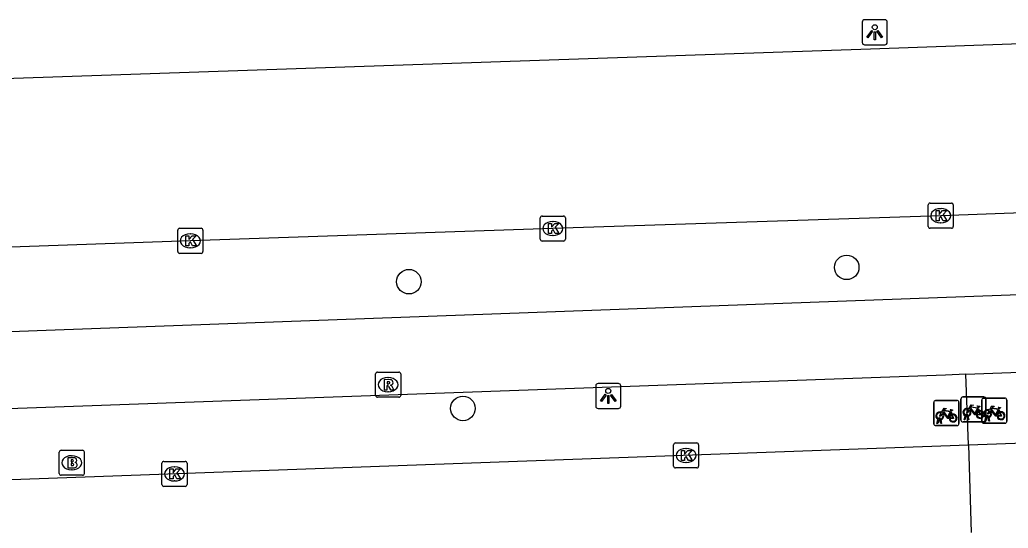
# Model space of a CAD drawing. Extents: x 161084 to 161928, y 385355 to 386522.
# Drawn here: x 161257.69 to 161297.1, y 386459.5 to 386479.78 of the extents above; entities that cross this region are included whole.
import ezdxf

# ---------------------------------------------------------------- set-up
doc = ezdxf.new("R2010")
doc.units = 0
for name, color, linetype in [('IMGEO_Boom', 7, 'Continuous'), ('IMGEO_Brandkraan', 7, 'Continuous'), ('IMGEO_Fietsenrek', 7, 'Continuous'), ('IMGEO_Fietspad_gesloten', 7, 'Continuous'), ('IMGEO_Kolk', 7, 'Continuous'), ('IMGEO_Lichtpunt', 7, 'Continuous'), ('IMGEO_OVBaan_gesloten', 7, 'Continuous'), ('IMGEO_Rijbaan_lokaal_open', 7, 'Continuous'), ('IMGEO_Rioolput', 7, 'Continuous'), ('IMGEO_Voetpad_open', 7, 'Continuous')]:
    doc.layers.add(name, color=color, linetype=linetype)

msp = doc.modelspace()

# ---------------------------------------------------------------- linework, layer by layer
at = {"layer": 'IMGEO_Boom'}
for centre in [(161290.665, 386469.908), (161273.208, 386469.337), (161275.362, 386464.282)]:
    msp.add_circle(centre, 0.489, dxfattribs=at)
at = {"layer": 'IMGEO_Brandkraan'}
for p, q in [((161259.266, 386461.689), (161259.266, 386462.541)), ((161259.341, 386462.615), (161260.193, 386462.615)), ((161259.754, 386462.395), (161259.779, 386462.395)), ((161260.267, 386462.541), (161260.267, 386461.689)), ((161260.193, 386461.615), (161259.341, 386461.615)), ((161259.777, 386461.835), (161259.752, 386461.835))]:
    msp.add_line(p, q, dxfattribs=at)
for points in [[(161259.266, 386461.689), (161259.266, 386462.541)], [(161259.341, 386462.615), (161260.193, 386462.615)], [(161260.267, 386462.541), (161260.267, 386461.689)], [(161259.614, 386462.315), (161259.614, 386461.915), (161259.827, 386461.915)], [(161259.845, 386462.315), (161259.614, 386462.315)], [(161259.793, 386462.234), (161259.739, 386462.234), (161259.739, 386462.158)], [(161259.739, 386462.158), (161259.792, 386462.158)], [(161259.801, 386462.082), (161259.739, 386462.082), (161259.739, 386462.001)], [(161259.739, 386462.001), (161259.801, 386462.001)], [(161260.193, 386461.615), (161259.341, 386461.615)]]:
    msp.add_lwpolyline(points, dxfattribs=at)
for centre, radius, start, end in [((161259.343, 386462.539), 0.0765, 91.552, 178.448), ((161259.343, 386462.539), 0.0765, 91.552, 178.448), ((161260.191, 386462.539), 0.0765, 1.552, 88.448), ((161260.191, 386462.539), 0.0765, 1.552, 88.448), ((161259.794, 386462.196), 0.0379, 267.8285, 90.9355), ((161259.802, 386462.041), 0.0404, 269.8759, 90.5077), ((161259.849, 386462.17), 0.145, 59.4692, 91.5367), ((161259.874, 386462.217), 0.0922, 285.5137, 58.1501), ((161259.879, 386462.025), 0.105, 301.3115, 78.989), ((161259.343, 386461.691), 0.0765, 181.552, 268.448), ((161259.343, 386461.691), 0.0765, 181.552, 268.448), ((161259.833, 386462.166), 0.251, 268.6676, 293.5347), ((161260.191, 386461.691), 0.0765, 271.552, 358.448), ((161260.191, 386461.691), 0.0765, 271.552, 358.448)]:
    msp.add_arc(centre, radius, start, end, dxfattribs=at)
for centre, major_axis, ratio, start_param, end_param in [((161259.753, 386462.115), (-0.387, 0.002), 0.722429, 4.712389, 7.853982), ((161259.778, 386462.115), (-0.39, 0.002), 0.717154, 1.570796, 4.712389)]:
    msp.add_ellipse(centre, major_axis=major_axis, ratio=ratio, start_param=start_param, end_param=end_param, dxfattribs=at)
at = {"layer": 'IMGEO_Fietsenrek'}
for p, q in [((161295.293, 386464.741), (161296.134, 386464.741)), ((161296.134, 386464.741), (161295.293, 386464.741)), ((161294.136, 386463.674), (161294.136, 386464.515)), ((161294.136, 386464.515), (161294.136, 386463.674)), ((161294.211, 386464.599), (161295.052, 386464.599)), ((161295.052, 386464.599), (161294.211, 386464.599)), ((161295.136, 386464.524), (161295.136, 386463.683)), ((161295.136, 386463.683), (161295.136, 386464.524)), ((161295.218, 386463.816), (161295.218, 386464.657)), ((161295.218, 386464.657), (161295.218, 386463.816)), ((161296.048, 386463.767), (161296.048, 386464.608)), ((161296.048, 386464.608), (161296.048, 386463.767)), ((161296.123, 386464.692), (161296.964, 386464.692)), ((161296.964, 386464.692), (161296.123, 386464.692)), ((161296.218, 386464.666), (161296.218, 386463.825)), ((161296.218, 386463.825), (161296.218, 386464.666)), ((161297.048, 386464.617), (161297.048, 386463.776)), ((161297.048, 386463.776), (161297.048, 386464.617)), ((161294.823, 386464.148), (161294.859, 386464.053)), ((161295.345, 386463.825), (161295.384, 386463.985)), ((161295.414, 386463.973), (161295.379, 386463.825)), ((161295.456, 386463.997), (161295.455, 386464.001)), ((161295.497, 386463.825), (161295.463, 386463.967)), ((161295.487, 386464.008), (161295.488, 386464.001)), ((161295.495, 386463.971), (161295.53, 386463.825)), ((161295.905, 386464.29), (161295.941, 386464.195)), ((161296.286, 386463.948), (161296.285, 386463.952)), ((161296.317, 386463.959), (161296.318, 386463.952)), ((161296.735, 386464.241), (161296.771, 386464.146)), ((161295.061, 386463.599), (161294.22, 386463.599)), ((161294.22, 386463.599), (161295.061, 386463.599)), ((161294.263, 386463.683), (161294.302, 386463.843)), ((161294.297, 386463.683), (161294.263, 386463.683)), ((161294.332, 386463.831), (161294.297, 386463.683)), ((161294.374, 386463.855), (161294.373, 386463.859)), ((161294.415, 386463.683), (161294.381, 386463.825)), ((161294.405, 386463.866), (161294.406, 386463.859)), ((161294.413, 386463.829), (161294.448, 386463.683)), ((161294.448, 386463.683), (161294.415, 386463.683)), ((161296.143, 386463.741), (161295.302, 386463.741)), ((161295.302, 386463.741), (161296.143, 386463.741)), ((161295.379, 386463.825), (161295.345, 386463.825)), ((161295.53, 386463.825), (161295.497, 386463.825)), ((161296.973, 386463.692), (161296.132, 386463.692)), ((161296.132, 386463.692), (161296.973, 386463.692)), ((161296.175, 386463.776), (161296.214, 386463.936)), ((161296.209, 386463.776), (161296.175, 386463.776)), ((161296.244, 386463.924), (161296.209, 386463.776)), ((161296.327, 386463.776), (161296.293, 386463.918)), ((161296.325, 386463.922), (161296.36, 386463.776)), ((161296.36, 386463.776), (161296.327, 386463.776))]:
    msp.add_line(p, q, dxfattribs=at)
for points in [[(161295.531, 386464.267), (161295.626, 386464.431), (161295.712, 386464.417), (161295.714, 386464.408), (161295.658, 386464.397), (161295.631, 386464.352), (161295.887, 386464.311)], [(161295.887, 386464.311), (161295.912, 386464.36), (161295.906, 386464.364), (161295.883, 386464.368), (161295.871, 386464.375), (161295.87, 386464.378), (161295.872, 386464.383), (161295.967, 386464.368), (161295.969, 386464.358), (161295.959, 386464.345), (161295.947, 386464.339), (161295.933, 386464.345), (161295.905, 386464.29)], [(161296.361, 386464.218), (161296.456, 386464.382), (161296.542, 386464.368), (161296.544, 386464.359), (161296.488, 386464.348), (161296.461, 386464.303), (161296.717, 386464.262)], [(161294.47, 386464.073), (161294.418, 386463.983), (161294.378, 386463.958), (161294.379, 386464.005), (161294.434, 386464.099)], [(161294.449, 386464.125), (161294.544, 386464.289), (161294.63, 386464.275), (161294.632, 386464.266), (161294.576, 386464.255), (161294.549, 386464.21), (161294.805, 386464.169)], [(161294.745, 386463.881), (161294.695, 386463.881), (161294.504, 386464.132), (161294.485, 386464.1)], [(161294.792, 386464.144), (161294.535, 386464.185), (161294.518, 386464.156), (161294.685, 386463.936), (161294.792, 386464.144)], [(161294.84, 386464.046), (161294.81, 386464.123), (161294.701, 386463.905), (161294.744, 386463.905)], [(161294.774, 386463.905), (161294.894, 386463.904), (161294.85, 386464.018)], [(161294.87, 386464.025), (161294.925, 386463.88), (161294.775, 386463.88)], [(161294.805, 386464.169), (161294.83, 386464.218), (161294.824, 386464.222), (161294.801, 386464.226), (161294.789, 386464.233), (161294.788, 386464.236), (161294.79, 386464.241), (161294.885, 386464.226), (161294.887, 386464.216), (161294.877, 386464.203), (161294.865, 386464.197), (161294.851, 386464.203), (161294.823, 386464.148)], [(161295.552, 386464.215), (161295.5, 386464.125), (161295.46, 386464.1), (161295.461, 386464.147), (161295.516, 386464.241)], [(161295.827, 386464.023), (161295.777, 386464.023), (161295.586, 386464.274), (161295.567, 386464.242)], [(161295.874, 386464.286), (161295.617, 386464.327), (161295.6, 386464.298), (161295.767, 386464.078), (161295.874, 386464.286)], [(161295.922, 386464.188), (161295.892, 386464.265), (161295.783, 386464.047), (161295.826, 386464.047)], [(161295.856, 386464.047), (161295.976, 386464.046), (161295.932, 386464.16)], [(161295.952, 386464.167), (161296.007, 386464.022), (161295.857, 386464.022)], [(161296.382, 386464.166), (161296.33, 386464.076), (161296.29, 386464.051), (161296.291, 386464.098), (161296.346, 386464.192)], [(161296.657, 386463.974), (161296.607, 386463.974), (161296.416, 386464.225), (161296.397, 386464.193)], [(161296.704, 386464.237), (161296.447, 386464.278), (161296.43, 386464.249), (161296.597, 386464.029), (161296.704, 386464.237)], [(161296.752, 386464.139), (161296.722, 386464.216), (161296.613, 386463.998), (161296.656, 386463.998)], [(161296.686, 386463.998), (161296.806, 386463.997), (161296.762, 386464.111)], [(161296.782, 386464.118), (161296.837, 386463.973), (161296.687, 386463.973)], [(161296.717, 386464.262), (161296.742, 386464.311), (161296.736, 386464.315), (161296.713, 386464.319), (161296.701, 386464.326), (161296.7, 386464.329), (161296.702, 386464.334), (161296.797, 386464.319), (161296.799, 386464.309), (161296.789, 386464.296), (161296.777, 386464.29), (161296.763, 386464.296), (161296.735, 386464.241)]]:
    msp.add_lwpolyline(points, dxfattribs=at)
for centre, radius, start, end in [((161295.296, 386464.663), 0.0779, 92.4484, 184.2845), ((161295.296, 386464.663), 0.0779, 92.4484, 184.2845), ((161296.14, 386464.663), 0.0779, 2.4484, 94.2845), ((161296.14, 386464.663), 0.0779, 2.4484, 94.2845), ((161294.214, 386464.521), 0.0779, 92.4484, 184.2845), ((161294.214, 386464.521), 0.0779, 92.4484, 184.2845), ((161295.058, 386464.521), 0.0779, 2.4484, 94.2845), ((161295.058, 386464.521), 0.0779, 2.4484, 94.2845), ((161296.126, 386464.614), 0.0779, 92.4484, 184.2845), ((161296.126, 386464.614), 0.0779, 92.4484, 184.2845), ((161296.97, 386464.614), 0.0779, 2.4484, 94.2845), ((161296.97, 386464.614), 0.0779, 2.4484, 94.2845), ((161294.376, 386463.984), 0.159, 62.6766, 242.1369), ((161294.376, 386463.984), 0.129, 63.3192, 238.903), ((161294.376, 386463.984), 0.129, 283.6043, 43.4302), ((161294.376, 386463.984), 0.159, 283.5766, 46.6042), ((161294.903, 386463.9), 0.159, 113.3408, 178.3217), ((161294.903, 386463.9), 0.159, 187.0065, 105.7708), ((161294.903, 386463.9), 0.129, 113.923, 177.9556), ((161294.903, 386463.9), 0.129, 188.6715, 104.5883), ((161295.458, 386464.126), 0.159, 62.6766, 242.1369), ((161295.458, 386464.126), 0.129, 63.3192, 238.903), ((161295.438, 386463.997), 0.0499, 12.8025, 158.6934), ((161295.458, 386464.126), 0.159, 253.9967, 271.7867), ((161295.438, 386463.997), 0.0174, 12.8025, 163.4502), ((161295.458, 386464.126), 0.129, 253.415, 269.0204), ((161295.458, 386464.126), 0.129, 283.6043, 43.4302), ((161295.458, 386464.126), 0.159, 283.5766, 46.6042), ((161295.985, 386464.042), 0.159, 113.3408, 178.3217), ((161295.985, 386464.042), 0.159, 187.0065, 105.7708), ((161295.985, 386464.042), 0.129, 113.923, 177.9556), ((161295.985, 386464.042), 0.129, 188.6715, 104.5883), ((161296.288, 386464.077), 0.159, 62.6766, 242.1369), ((161296.288, 386464.077), 0.129, 63.3192, 238.903), ((161296.268, 386463.948), 0.0499, 12.8025, 158.6934), ((161296.268, 386463.948), 0.0174, 12.8025, 163.4502), ((161296.288, 386464.077), 0.129, 253.415, 269.0204), ((161296.288, 386464.077), 0.129, 283.6043, 43.4302), ((161296.288, 386464.077), 0.159, 283.5766, 46.6042), ((161296.815, 386463.993), 0.159, 113.3408, 178.3217), ((161296.815, 386463.993), 0.159, 187.0065, 105.7708), ((161296.815, 386463.993), 0.129, 113.923, 177.9556), ((161296.815, 386463.993), 0.129, 188.6715, 104.5883), ((161294.214, 386463.677), 0.0779, 182.4484, 274.2845), ((161294.214, 386463.677), 0.0779, 182.4484, 274.2845), ((161294.356, 386463.855), 0.0499, 12.8025, 158.6934), ((161294.376, 386463.984), 0.159, 253.9967, 271.7867), ((161294.356, 386463.855), 0.0174, 12.8025, 163.4502), ((161294.376, 386463.984), 0.129, 253.415, 269.0204), ((161295.058, 386463.677), 0.0779, 272.4484, 4.2845), ((161295.058, 386463.677), 0.0779, 272.4484, 4.2845), ((161295.296, 386463.819), 0.0779, 182.4484, 274.2845), ((161295.296, 386463.819), 0.0779, 182.4484, 274.2845), ((161296.126, 386463.77), 0.0779, 182.4484, 274.2845), ((161296.126, 386463.77), 0.0779, 182.4484, 274.2845), ((161296.14, 386463.819), 0.0779, 272.4484, 4.2845), ((161296.14, 386463.819), 0.0779, 272.4484, 4.2845), ((161296.288, 386464.077), 0.159, 253.9967, 271.7867), ((161296.97, 386463.77), 0.0779, 272.4484, 4.2845), ((161296.97, 386463.77), 0.0779, 272.4484, 4.2845)]:
    msp.add_arc(centre, radius, start, end, dxfattribs=at)
at = {"layer": 'IMGEO_Fietspad_gesloten'}
for points in [[(161324.656, 386469.71), (161323.568, 386469.636), (161318.227, 386469.57), (161259.107, 386467.409), (161209.299, 386465.541), (161190.3, 386464.782), (161176.804, 386464.387), (161152.508, 386463.647), (161134.063, 386462.983), (161123.802, 386461.992), (161118.237, 386461.225), (161117.118, 386461.128)], [(161295.411, 386465.645), (161322.752, 386466.655), (161341.262, 386467.223), (161348.14, 386467.407), (161350.229, 386467.481), (161356.184, 386467.639)], [(161295.411, 386465.645), (161294.6, 386465.615), (161152.195, 386460.489), (161134.497, 386459.803), (161133.048, 386459.715)]]:
    msp.add_lwpolyline(points, dxfattribs=at)
at = {"layer": 'IMGEO_Kolk'}
for p, q in [((161293.912, 386471.543), (161293.912, 386472.395)), ((161293.987, 386472.469), (161294.839, 386472.469)), ((161294.4, 386472.249), (161294.425, 386472.249)), ((161294.913, 386472.395), (161294.913, 386471.543)), ((161278.447, 386471.03), (161278.447, 386471.882)), ((161278.522, 386471.956), (161279.374, 386471.956)), ((161279.448, 386471.882), (161279.448, 386471.03)), ((161264.068, 386471.465), (161264.92, 386471.465)), ((161278.935, 386471.736), (161278.96, 386471.736)), ((161294.839, 386471.469), (161293.987, 386471.469)), ((161294.423, 386471.689), (161294.398, 386471.689)), ((161263.993, 386470.539), (161263.993, 386471.391)), ((161264.481, 386471.245), (161264.506, 386471.245)), ((161264.994, 386471.391), (161264.994, 386470.539)), ((161278.958, 386471.176), (161278.933, 386471.176)), ((161264.504, 386470.685), (161264.479, 386470.685)), ((161279.374, 386470.956), (161278.522, 386470.956)), ((161264.92, 386470.465), (161264.068, 386470.465)), ((161283.759, 386461.981), (161283.759, 386462.833)), ((161283.834, 386462.907), (161284.686, 386462.907)), ((161284.76, 386462.833), (161284.76, 386461.981)), ((161284.247, 386462.687), (161284.272, 386462.687)), ((161263.361, 386461.244), (161263.361, 386462.096)), ((161263.436, 386462.17), (161264.288, 386462.17)), ((161264.362, 386462.096), (161264.362, 386461.244)), ((161284.27, 386462.127), (161284.245, 386462.127)), ((161263.849, 386461.95), (161263.874, 386461.95)), ((161284.686, 386461.907), (161283.834, 386461.907)), ((161263.872, 386461.39), (161263.847, 386461.39)), ((161264.288, 386461.17), (161263.436, 386461.17))]:
    msp.add_line(p, q, dxfattribs=at)
for points in [[(161293.912, 386471.543), (161293.912, 386472.395)], [(161293.987, 386472.469), (161294.839, 386472.469)], [(161294.913, 386472.395), (161294.913, 386471.543)], [(161278.447, 386471.03), (161278.447, 386471.882)], [(161278.522, 386471.956), (161279.374, 386471.956)], [(161279.448, 386471.882), (161279.448, 386471.03)], [(161294.233, 386472.169), (161294.356, 386472.169), (161294.356, 386472.018), (161294.486, 386472.169), (161294.65, 386472.169), (161294.504, 386472.018), (161294.657, 386471.769), (161294.505, 386471.769), (161294.42, 386471.933), (161294.356, 386471.866), (161294.356, 386471.769), (161294.233, 386471.769), (161294.233, 386472.169)], [(161264.068, 386471.465), (161264.92, 386471.465)], [(161278.768, 386471.656), (161278.891, 386471.656), (161278.891, 386471.505), (161279.021, 386471.656), (161279.185, 386471.656), (161279.039, 386471.505), (161279.192, 386471.256), (161279.04, 386471.256), (161278.955, 386471.42), (161278.891, 386471.353), (161278.891, 386471.256), (161278.768, 386471.256), (161278.768, 386471.656)], [(161294.839, 386471.469), (161293.987, 386471.469)], [(161263.993, 386470.539), (161263.993, 386471.391)], [(161264.314, 386471.165), (161264.437, 386471.165), (161264.437, 386471.014), (161264.567, 386471.165), (161264.731, 386471.165), (161264.585, 386471.014), (161264.738, 386470.765), (161264.586, 386470.765), (161264.501, 386470.929), (161264.437, 386470.862), (161264.437, 386470.765), (161264.314, 386470.765), (161264.314, 386471.165)], [(161264.994, 386471.391), (161264.994, 386470.539)], [(161279.374, 386470.956), (161278.522, 386470.956)], [(161264.92, 386470.465), (161264.068, 386470.465)], [(161283.759, 386461.981), (161283.759, 386462.833)], [(161283.834, 386462.907), (161284.686, 386462.907)], [(161284.76, 386462.833), (161284.76, 386461.981)], [(161284.08, 386462.607), (161284.203, 386462.607), (161284.203, 386462.456), (161284.333, 386462.607), (161284.497, 386462.607), (161284.351, 386462.456), (161284.504, 386462.207), (161284.352, 386462.207), (161284.267, 386462.371), (161284.203, 386462.304), (161284.203, 386462.207), (161284.08, 386462.207), (161284.08, 386462.607)], [(161263.361, 386461.244), (161263.361, 386462.096)], [(161263.436, 386462.17), (161264.288, 386462.17)], [(161264.362, 386462.096), (161264.362, 386461.244)], [(161263.682, 386461.87), (161263.805, 386461.87), (161263.805, 386461.719), (161263.935, 386461.87), (161264.099, 386461.87), (161263.953, 386461.719), (161264.106, 386461.47), (161263.954, 386461.47), (161263.869, 386461.634), (161263.805, 386461.567), (161263.805, 386461.47), (161263.682, 386461.47), (161263.682, 386461.87)], [(161284.686, 386461.907), (161283.834, 386461.907)], [(161264.288, 386461.17), (161263.436, 386461.17)]]:
    msp.add_lwpolyline(points, dxfattribs=at)
for centre, start, end in [((161293.989, 386472.393), 91.552, 178.448), ((161293.989, 386472.393), 91.552, 178.448), ((161294.837, 386472.393), 1.552, 88.448), ((161294.837, 386472.393), 1.552, 88.448), ((161278.524, 386471.88), 91.552, 178.448), ((161278.524, 386471.88), 91.552, 178.448), ((161279.372, 386471.88), 1.552, 88.448), ((161279.372, 386471.88), 1.552, 88.448), ((161264.07, 386471.389), 91.552, 178.448), ((161264.07, 386471.389), 91.552, 178.448), ((161264.918, 386471.389), 1.552, 88.448), ((161264.918, 386471.389), 1.552, 88.448), ((161293.989, 386471.545), 181.552, 268.448), ((161293.989, 386471.545), 181.552, 268.448), ((161294.837, 386471.545), 271.552, 358.448), ((161294.837, 386471.545), 271.552, 358.448), ((161278.524, 386471.032), 181.552, 268.448), ((161278.524, 386471.032), 181.552, 268.448), ((161279.372, 386471.032), 271.552, 358.448), ((161279.372, 386471.032), 271.552, 358.448), ((161264.07, 386470.541), 181.552, 268.448), ((161264.07, 386470.541), 181.552, 268.448), ((161264.918, 386470.541), 271.552, 358.448), ((161264.918, 386470.541), 271.552, 358.448), ((161283.836, 386462.831), 91.552, 178.448), ((161283.836, 386462.831), 91.552, 178.448), ((161284.684, 386462.831), 1.552, 88.448), ((161284.684, 386462.831), 1.552, 88.448), ((161263.438, 386462.094), 91.552, 178.448), ((161263.438, 386462.094), 91.552, 178.448), ((161264.286, 386462.094), 1.552, 88.448), ((161264.286, 386462.094), 1.552, 88.448), ((161283.836, 386461.983), 181.552, 268.448), ((161283.836, 386461.983), 181.552, 268.448), ((161284.684, 386461.983), 271.552, 358.448), ((161284.684, 386461.983), 271.552, 358.448), ((161263.438, 386461.246), 181.552, 268.448), ((161263.438, 386461.246), 181.552, 268.448), ((161264.286, 386461.246), 271.552, 358.448), ((161264.286, 386461.246), 271.552, 358.448)]:
    msp.add_arc(centre, 0.0765, start, end, dxfattribs=at)
for centre, major_axis, ratio, start_param, end_param in [((161294.399, 386471.969), (-0.387, 0.002), 0.722429, 4.712389, 7.853982), ((161294.424, 386471.969), (-0.39, 0.002), 0.717154, 1.570796, 4.712389), ((161278.934, 386471.456), (-0.387, 0.002), 0.722429, 4.712389, 7.853982), ((161278.959, 386471.456), (-0.39, 0.002), 0.717154, 1.570796, 4.712389), ((161264.48, 386470.965), (-0.387, 0.002), 0.722429, 4.712389, 7.853982), ((161264.505, 386470.965), (-0.39, 0.002), 0.717154, 1.570796, 4.712389), ((161284.246, 386462.407), (-0.387, 0.002), 0.722429, 4.712389, 7.853982), ((161284.271, 386462.407), (-0.39, 0.002), 0.717154, 1.570796, 4.712389), ((161263.848, 386461.67), (-0.387, 0.002), 0.722429, 4.712389, 7.853982), ((161263.873, 386461.67), (-0.39, 0.002), 0.717154, 1.570796, 4.712389)]:
    msp.add_ellipse(centre, major_axis=major_axis, ratio=ratio, start_param=start_param, end_param=end_param, dxfattribs=at)
at = {"layer": 'IMGEO_Lichtpunt'}
for p, q in [((161292.188, 386479.782), (161291.38, 386479.782)), ((161292.188, 386479.782), (161291.38, 386479.782)), ((161291.286, 386479.687), (161291.286, 386478.88)), ((161291.286, 386479.687), (161291.286, 386478.88)), ((161292.282, 386478.88), (161292.282, 386479.687)), ((161292.282, 386478.88), (161292.282, 386479.687)), ((161291.38, 386478.786), (161292.188, 386478.786)), ((161291.38, 386478.786), (161292.188, 386478.786)), ((161280.659, 386465.181), (161280.659, 386464.374)), ((161280.659, 386465.181), (161280.659, 386464.374)), ((161281.561, 386465.276), (161280.753, 386465.276)), ((161281.561, 386465.276), (161280.753, 386465.276)), ((161281.655, 386464.374), (161281.655, 386465.181)), ((161281.655, 386464.374), (161281.655, 386465.181)), ((161280.753, 386464.28), (161281.561, 386464.28)), ((161280.753, 386464.28), (161281.561, 386464.28))]:
    msp.add_line(p, q, dxfattribs=at)
for points in [[(161291.66, 386479.351), (161291.699, 386479.323), (161291.511, 386479.061), (161291.473, 386479.088), (161291.66, 386479.351)], [(161291.872, 386479.323), (161291.91, 386479.35), (161292.097, 386479.088), (161292.058, 386479.06), (161291.872, 386479.323)], [(161291.762, 386479.303), (161291.809, 386479.303), (161291.809, 386478.981), (161291.762, 386478.981), (161291.762, 386479.303)], [(161281.033, 386464.845), (161281.072, 386464.817), (161280.884, 386464.555), (161280.846, 386464.582), (161281.033, 386464.845)], [(161281.135, 386464.797), (161281.182, 386464.797), (161281.182, 386464.475), (161281.135, 386464.475), (161281.135, 386464.797)], [(161281.245, 386464.817), (161281.283, 386464.844), (161281.47, 386464.582), (161281.431, 386464.554), (161281.245, 386464.817)]]:
    msp.add_lwpolyline(points, dxfattribs=at)
for centre in [(161291.785, 386479.485), (161281.158, 386464.979)]:
    msp.add_circle(centre, 0.0994, dxfattribs=at)
for centre, start, end in [((161291.38, 386479.687), 90, 180), ((161291.38, 386479.687), 90, 180), ((161292.188, 386479.687), 0, 90), ((161292.188, 386479.687), 0, 90), ((161291.38, 386478.88), 180, 270), ((161291.38, 386478.88), 180, 270), ((161292.188, 386478.88), 270, 0), ((161292.188, 386478.88), 270, 360), ((161280.753, 386465.181), 90, 180), ((161280.753, 386465.181), 90, 180), ((161281.561, 386465.181), 0, 90), ((161281.561, 386465.181), 0, 90), ((161280.753, 386464.374), 180, 270), ((161280.753, 386464.374), 180, 270), ((161281.561, 386464.374), 270, 0), ((161281.561, 386464.374), 270, 360)]:
    msp.add_arc(centre, 0.0946, start, end, dxfattribs=at)
at = {"layer": 'IMGEO_OVBaan_gesloten'}
for points in [[(161173.719, 386474.54), (161211.751, 386475.863), (161251.627, 386477.255), (161291.616, 386478.624), (161324.224, 386479.78)], [(161324.488, 386473.029), (161324.174, 386473.019), (161308.878, 386472.496), (161294.413, 386471.969), (161278.948, 386471.456), (161264.494, 386470.965), (161249.014, 386470.423), (161234.54, 386469.929), (161219.072, 386469.405), (161204.61, 386468.919), (161189.602, 386468.4), (161168.592, 386467.689), (161159.524, 386467.368), (161153.509, 386467.159), (161145.56, 386466.922)]]:
    msp.add_lwpolyline(points, dxfattribs=at)
at = {"layer": 'IMGEO_Rijbaan_lokaal_open'}
for points in [[(161295.516, 386462.834), (161324.42, 386463.871), (161331.89, 386464.15)], [(161142.519, 386457.293), (161295.516, 386462.834)], [(161295.516, 386462.834), (161295.633, 386459.33)]]:
    msp.add_lwpolyline(points, dxfattribs=at)
at = {"layer": 'IMGEO_Rioolput'}
for p, q in [((161271.879, 386464.804), (161271.879, 386465.656)), ((161271.954, 386465.73), (161272.806, 386465.73)), ((161272.88, 386465.656), (161272.88, 386464.804)), ((161272.367, 386465.51), (161272.392, 386465.51)), ((161272.39, 386464.95), (161272.365, 386464.95)), ((161272.806, 386464.73), (161271.954, 386464.73))]:
    msp.add_line(p, q, dxfattribs=at)
for points in [[(161271.879, 386464.804), (161271.879, 386465.656)], [(161271.954, 386465.73), (161272.806, 386465.73)], [(161272.88, 386465.656), (161272.88, 386464.804)], [(161272.468, 386465.428), (161272.216, 386465.43), (161272.216, 386465.03)], [(161272.216, 386465.03), (161272.34, 386465.03), (161272.34, 386465.192), (161272.351, 386465.192)], [(161272.394, 386465.349), (161272.34, 386465.349), (161272.34, 386465.268)], [(161272.34, 386465.268), (161272.392, 386465.268)], [(161272.398, 386465.163), (161272.469, 386465.03), (161272.609, 386465.03), (161272.544, 386465.156)], [(161272.806, 386464.73), (161271.954, 386464.73)]]:
    msp.add_lwpolyline(points, dxfattribs=at)
for centre, radius, start, end in [((161271.956, 386465.654), 0.0765, 91.552, 178.448), ((161271.956, 386465.654), 0.0765, 91.552, 178.448), ((161272.804, 386465.654), 0.0765, 1.552, 88.448), ((161272.804, 386465.654), 0.0765, 1.552, 88.448), ((161272.35, 386465.139), 0.0533, 26.0293, 88.6989), ((161272.376, 386465.457), 0.19, 274.7715, 282.9687), ((161272.4, 386465.253), 0.0964, 77.0061, 93.1865), ((161272.414, 386465.31), 0.0378, 276.6634, 79.6772), ((161272.467, 386465.318), 0.109, 350.3612, 89.416), ((161272.465, 386465.318), 0.112, 277.5842, 350.9817), ((161272.449, 386465.103), 0.108, 29.5134, 73.7905), ((161271.956, 386464.806), 0.0765, 181.552, 268.448), ((161271.956, 386464.806), 0.0765, 181.552, 268.448), ((161272.804, 386464.806), 0.0765, 271.552, 358.448), ((161272.804, 386464.806), 0.0765, 271.552, 358.448)]:
    msp.add_arc(centre, radius, start, end, dxfattribs=at)
for centre, major_axis, ratio, start_param, end_param in [((161272.366, 386465.23), (-0.387, 0.002), 0.722429, 4.712389, 7.853982), ((161272.391, 386465.23), (-0.39, 0.002), 0.717154, 1.570796, 4.712389)]:
    msp.add_ellipse(centre, major_axis=major_axis, ratio=ratio, start_param=start_param, end_param=end_param, dxfattribs=at)
at = {"layer": 'IMGEO_Voetpad_open'}
msp.add_lwpolyline([(161295.516, 386462.834), (161295.411, 386465.645)], dxfattribs=at)

doc.saveas('drawing.dxf')
